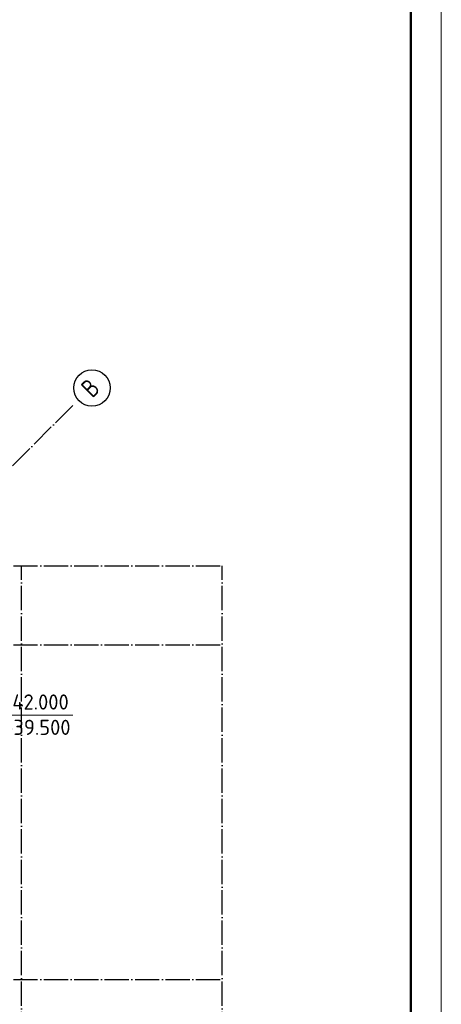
# Model space of a CAD drawing. Header units: millimetres. Extents: x -49773 to 2322955, y -3321 to 58485.
# Tile 429 of 580: x 1684208 to 1691140, y 5821 to 22010. Entities that reach past the tile are written whole.
import ezdxf

# ---------------------------------------------------------------- set-up
doc = ezdxf.new("R2010")
doc.units = ezdxf.units.MM
doc.linetypes.add('______11', pattern=[500, 400, -50, 0, -50])
doc.linetypes.add('______5', pattern=[1100, 800, -100, 100, -100])
doc.layers.add('Standard', color=7, linetype='Continuous', lineweight=25)
doc.layers.add('Высотная отметки_ общее', color=7, linetype='Continuous', lineweight=13)
doc.layers.add('Осевая линия_ общее', color=7, linetype='______5', lineweight=13, true_color=0xa0a0a0)
doc.styles.add('ISOCPEUR', font='txt')

msp = doc.modelspace()

# ---------------------------------------------------------------- linework, layer by layer
at = {"layer": 'Standard', "color": 7, "linetype": 'Continuous', "lineweight": 13, "transparency": 33554687}
msp.add_lwpolyline([(1661439.8, 39279.3), (1661439.8, -2720.7), (1691139.8, -2720.7), (1691139.8, 39279.3), (1661439.8, 39279.3)], close=True, dxfattribs=at)
at = {"layer": 'Standard', "color": 7, "linetype": 'Continuous', "lineweight": 50, "transparency": 33554687}
msp.add_lwpolyline([(1690639.8, 37279.3), (1690639.8, -2220.7), (1663439.8, -2220.7), (1663439.8, 38779.3), (1690639.8, 38779.3)], close=True, dxfattribs=at)
at = {"layer": 'Высотная отметки_ общее', "color": 7, "linetype": 'Continuous', "lineweight": 13, "transparency": 33554687}
msp.add_lwpolyline([(1681528, 12114.8), (1682754.8, 10574.8), (1685082.4, 10574.8)], dxfattribs=at)
at = {"layer": 'Осевая линия_ общее', "color": 253, "linetype": '______11', "lineweight": -3, "true_color": 0xa0a0a0, "transparency": 33554687}
for p, q in [((1677017.5, 7604.3), (1685099.7, 15686.5)), ((1666099.6, 13031), (1687535.8, 13031)), ((1684235.8, 4797.4), (1684235.8, 13031)), ((1687535.8, 4797.4), (1687535.8, 13031)), ((1666099.6, 11731), (1687535.8, 11731)), ((1666099.6, 6231), (1687535.8, 6231))]:
    msp.add_line(p, q, dxfattribs=at)
at = {"layer": 'Осевая линия_ общее', "color": 7, "linetype": 'Continuous', "lineweight": 25, "transparency": 33554687}
msp.add_circle((1685395.5, 15954.7), 298.8, dxfattribs=at)

# ---------------------------------------------------------------- texts
at = {"layer": 'Высотная отметки_ общее', "color": 7, "linetype": 'Continuous', "lineweight": 25, "transparency": 33554687, "char_height": 250, "width": 2395.897, "attachment_point": 7, "style": 'ISOCPEUR'}
for s, insert in [('{\\W0.9800;отм. в +42.000}', (1682820.3, 10666.5)), ('{\\W0.9800;отм. н +39.500}', (1682820.3, 10249.8))]:
    msp.add_mtext(s, dxfattribs=dict(at, insert=insert))
at = {"layer": 'Осевая линия_ общее', "color": 7, "linetype": 'Continuous', "lineweight": 25, "transparency": 33554687, "insert": (1685402.9, 15777.6), "char_height": 300, "width": 359.824, "attachment_point": 7, "rotation": 45, "style": 'ISOCPEUR'}
msp.add_mtext('\\W0.80;В', dxfattribs=at)

doc.saveas('drawing.dxf')
